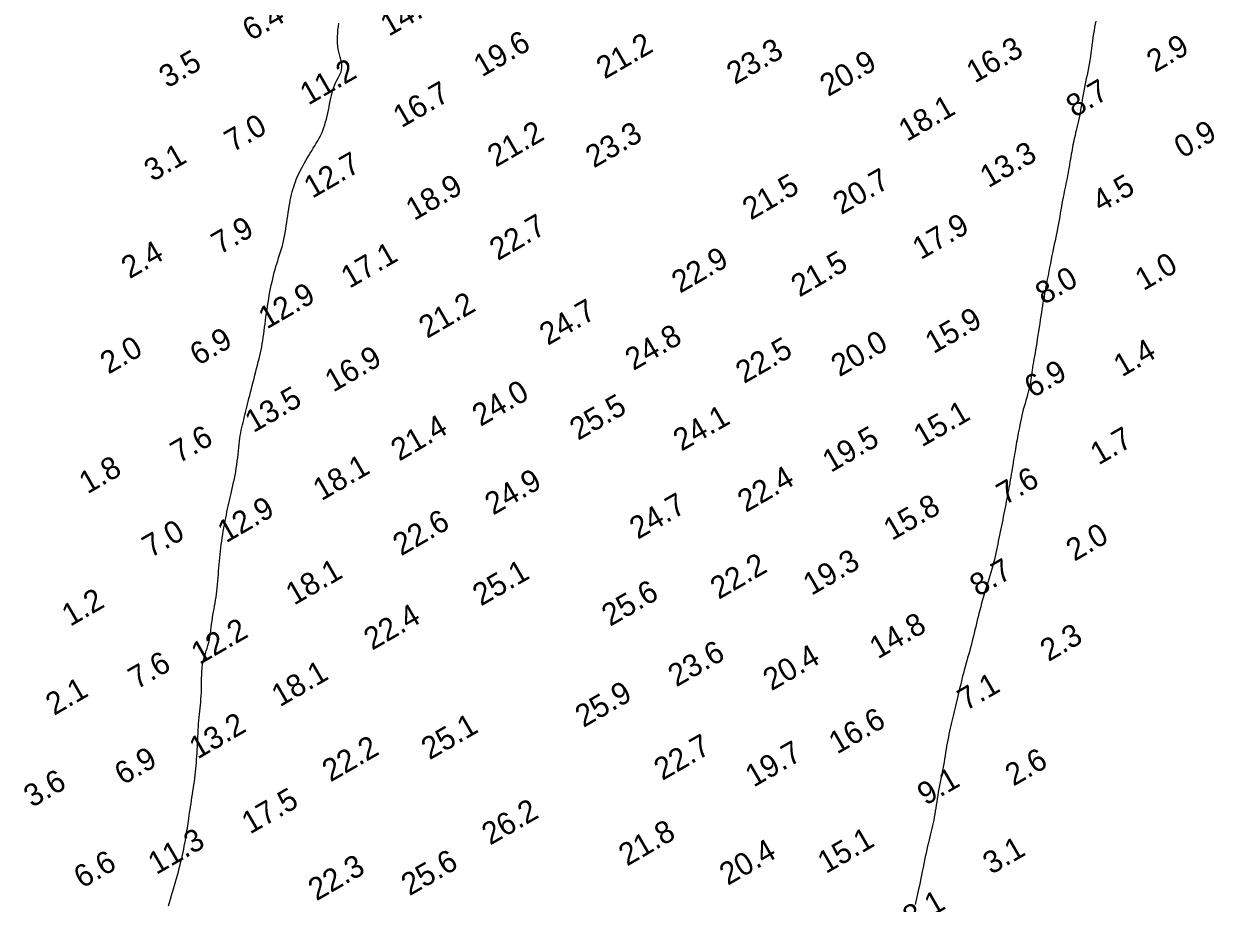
# Model space of a CAD drawing. Extents: x 3024098 to 3056816, y 418252 to 509144.
# Drawn here: x 3026751.7 to 3027019.2, y 422128 to 422325.6 of the extents above; entities that cross this region are included whole.
import ezdxf

# ---------------------------------------------------------------- set-up
doc = ezdxf.new("R2010")
doc.units = 0
doc.layers.add('V-CHAN-CONT-EL10', color=7, linetype='Continuous')
doc.layers.add('V-TOPO-SOUN-0911', color=7, linetype='Continuous')

msp = doc.modelspace()

# ---------------------------------------------------------------- linework, layer by layer
at = {"layer": 'V-CHAN-CONT-EL10'}
for points in [[(3026992.65, 422326.2), (3026992.51, 422325.51), (3026992.36, 422324.81), (3026992.22, 422324.07), (3026992.1, 422323.3), (3026991.98, 422322.49), (3026991.87, 422321.66), (3026991.76, 422320.81), (3026991.65, 422319.95), (3026991.53, 422319.09), (3026991.41, 422318.22), (3026991.28, 422317.37), (3026991.14, 422316.52), (3026990.98, 422315.7), (3026990.82, 422314.88), (3026990.66, 422314.07), (3026990.49, 422313.27), (3026990.33, 422312.48), (3026990.16, 422311.69), (3026990.01, 422310.9), (3026989.86, 422310.1), (3026989.72, 422309.32), (3026989.59, 422308.53), (3026989.46, 422307.76), (3026989.33, 422306.99), (3026989.21, 422306.25), (3026989.08, 422305.52), (3026988.94, 422304.82), (3026988.8, 422304.14), (3026988.66, 422303.48), (3026988.51, 422302.85), (3026988.37, 422302.24), (3026988.22, 422301.64), (3026988.08, 422301.07), (3026987.95, 422300.51), (3026987.82, 422299.97), (3026987.71, 422299.44), (3026987.6, 422298.91), (3026987.49, 422298.4), (3026987.4, 422297.88), (3026987.3, 422297.36), (3026987.21, 422296.83), (3026987.12, 422296.29), (3026987.02, 422295.73), (3026986.92, 422295.16), (3026986.82, 422294.57), (3026986.71, 422293.97), (3026986.61, 422293.36), (3026986.5, 422292.74), (3026986.38, 422292.12), (3026986.27, 422291.5), (3026986.15, 422290.89), (3026986.02, 422290.29), (3026985.9, 422289.69), (3026985.78, 422289.1), (3026985.65, 422288.49), (3026985.52, 422287.88), (3026985.4, 422287.25), (3026985.27, 422286.61), (3026985.14, 422285.94), (3026985.02, 422285.24), (3026984.89, 422284.52), (3026984.76, 422283.78), (3026984.64, 422283.03), (3026984.5, 422282.26), (3026984.37, 422281.49), (3026984.23, 422280.71), (3026984.09, 422279.94), (3026983.94, 422279.17), (3026983.79, 422278.4), (3026983.63, 422277.63), (3026983.46, 422276.85), (3026983.3, 422276.06), (3026983.13, 422275.25), (3026982.95, 422274.42), (3026982.77, 422273.56), (3026982.6, 422272.68), (3026982.41, 422271.77), (3026982.23, 422270.85), (3026982.06, 422269.93), (3026981.88, 422269.03), (3026981.71, 422268.14), (3026981.55, 422267.28), (3026981.4, 422266.47), (3026981.25, 422265.7), (3026981.12, 422264.97), (3026980.99, 422264.27), (3026980.86, 422263.58), (3026980.74, 422262.9), (3026980.62, 422262.2), (3026980.51, 422261.49), (3026980.39, 422260.74), (3026980.26, 422259.94), (3026980.14, 422259.11), (3026980.01, 422258.26), (3026979.88, 422257.38), (3026979.75, 422256.51), (3026979.62, 422255.63), (3026979.48, 422254.77), (3026979.35, 422253.93), (3026979.22, 422253.12), (3026979.09, 422252.35), (3026978.96, 422251.61), (3026978.83, 422250.91), (3026978.72, 422250.23), (3026978.61, 422249.58), (3026978.5, 422248.96), (3026978.41, 422248.38), (3026978.33, 422247.81), (3026978.26, 422247.27), (3026978.19, 422246.75), (3026978.12, 422246.23), (3026978.04, 422245.71), (3026977.96, 422245.19), (3026977.86, 422244.65), (3026977.74, 422244.1), (3026977.6, 422243.52), (3026977.44, 422242.92), (3026977.27, 422242.29), (3026977.09, 422241.65), (3026976.9, 422240.99), (3026976.71, 422240.32), (3026976.52, 422239.64), (3026976.33, 422238.95), (3026976.16, 422238.26), (3026976, 422237.56), (3026975.84, 422236.87), (3026975.7, 422236.2), (3026975.56, 422235.53), (3026975.44, 422234.89), (3026975.32, 422234.28), (3026975.21, 422233.69), (3026975.11, 422233.14), (3026975.01, 422232.62), (3026974.92, 422232.12), (3026974.83, 422231.62), (3026974.74, 422231.12), (3026974.65, 422230.61), (3026974.56, 422230.09), (3026974.47, 422229.53), (3026974.37, 422228.94), (3026974.26, 422228.32), (3026974.16, 422227.68), (3026974.05, 422227.02), (3026973.94, 422226.35), (3026973.83, 422225.68), (3026973.72, 422225.02), (3026973.61, 422224.38), (3026973.5, 422223.76), (3026973.4, 422223.15), (3026973.29, 422222.55), (3026973.19, 422221.97), (3026973.08, 422221.38), (3026972.97, 422220.79), (3026972.86, 422220.19), (3026972.75, 422219.58), (3026972.63, 422218.95), (3026972.5, 422218.29), (3026972.37, 422217.63), (3026972.24, 422216.95), (3026972.11, 422216.27), (3026971.97, 422215.58), (3026971.83, 422214.88), (3026971.7, 422214.19), (3026971.56, 422213.49), (3026971.42, 422212.8), (3026971.28, 422212.11), (3026971.14, 422211.43), (3026971, 422210.74), (3026970.86, 422210.05), (3026970.71, 422209.37), (3026970.57, 422208.69), (3026970.43, 422208.01), (3026970.29, 422207.32), (3026970.14, 422206.63), (3026969.99, 422205.94), (3026969.83, 422205.24), (3026969.65, 422204.54), (3026969.47, 422203.82), (3026969.27, 422203.09), (3026969.06, 422202.35), (3026968.83, 422201.6), (3026968.6, 422200.83), (3026968.36, 422200.06), (3026968.11, 422199.29), (3026967.87, 422198.51), (3026967.63, 422197.73), (3026967.39, 422196.95), (3026967.17, 422196.17), (3026966.95, 422195.4), (3026966.75, 422194.63), (3026966.54, 422193.87), (3026966.35, 422193.11), (3026966.16, 422192.36), (3026965.98, 422191.62), (3026965.8, 422190.88), (3026965.63, 422190.15), (3026965.45, 422189.42), (3026965.28, 422188.71), (3026965.11, 422187.99), (3026964.94, 422187.29), (3026964.76, 422186.59), (3026964.58, 422185.89), (3026964.4, 422185.2), (3026964.21, 422184.52), (3026964.02, 422183.83), (3026963.82, 422183.15), (3026963.62, 422182.47), (3026963.43, 422181.79), (3026963.23, 422181.1), (3026963.04, 422180.42), (3026962.86, 422179.73), (3026962.68, 422179.04), (3026962.51, 422178.34), (3026962.34, 422177.64), (3026962.18, 422176.95), (3026962.02, 422176.26), (3026961.87, 422175.57), (3026961.72, 422174.9), (3026961.56, 422174.24), (3026961.41, 422173.59), (3026961.26, 422172.95), (3026961.11, 422172.32), (3026960.96, 422171.7), (3026960.81, 422171.08), (3026960.66, 422170.46), (3026960.51, 422169.84), (3026960.36, 422169.22), (3026960.21, 422168.59), (3026960.06, 422167.96), (3026959.91, 422167.32), (3026959.77, 422166.67), (3026959.62, 422166.01), (3026959.49, 422165.35), (3026959.35, 422164.67), (3026959.23, 422163.99), (3026959.1, 422163.3), (3026958.98, 422162.6), (3026958.87, 422161.89), (3026958.75, 422161.17), (3026958.64, 422160.45), (3026958.52, 422159.72), (3026958.39, 422158.98), (3026958.26, 422158.24), (3026958.12, 422157.49), (3026957.97, 422156.75), (3026957.82, 422155.99), (3026957.66, 422155.24), (3026957.51, 422154.49), (3026957.36, 422153.75), (3026957.22, 422153), (3026957.09, 422152.26), (3026956.97, 422151.53), (3026956.86, 422150.81), (3026956.75, 422150.09), (3026956.65, 422149.39), (3026956.55, 422148.7), (3026956.44, 422148.02), (3026956.33, 422147.36), (3026956.22, 422146.71), (3026956.09, 422146.08), (3026955.95, 422145.47), (3026955.81, 422144.85), (3026955.65, 422144.23), (3026955.5, 422143.6), (3026955.33, 422142.96), (3026955.17, 422142.29), (3026955, 422141.6), (3026954.83, 422140.86), (3026954.65, 422140.1), (3026954.48, 422139.31), (3026954.31, 422138.5), (3026954.14, 422137.68), (3026953.97, 422136.85), (3026953.8, 422136.02), (3026953.63, 422135.19), (3026953.46, 422134.36), (3026953.29, 422133.55), (3026953.13, 422132.76), (3026952.97, 422131.98), (3026952.81, 422131.22), (3026952.65, 422130.47), (3026952.49, 422129.76), (3026952.33, 422129.06), (3026952.18, 422128.4), (3026952.02, 422127.75)], [(3026784.23, 422127.47), (3026784.46, 422128.22), (3026784.69, 422128.97), (3026784.91, 422129.73), (3026785.14, 422130.49), (3026785.37, 422131.26), (3026785.59, 422132.03), (3026785.81, 422132.8), (3026786.03, 422133.57), (3026786.25, 422134.34), (3026786.46, 422135.11), (3026786.66, 422135.87), (3026786.86, 422136.62), (3026787.04, 422137.37), (3026787.21, 422138.1), (3026787.38, 422138.82), (3026787.52, 422139.52), (3026787.66, 422140.2), (3026787.79, 422140.87), (3026787.91, 422141.51), (3026788.02, 422142.13), (3026788.13, 422142.72), (3026788.22, 422143.29), (3026788.31, 422143.83), (3026788.39, 422144.37), (3026788.47, 422144.89), (3026788.55, 422145.42), (3026788.63, 422145.96), (3026788.71, 422146.51), (3026788.79, 422147.09), (3026788.89, 422147.7), (3026788.98, 422148.34), (3026789.08, 422148.99), (3026789.19, 422149.67), (3026789.29, 422150.37), (3026789.4, 422151.08), (3026789.51, 422151.79), (3026789.62, 422152.51), (3026789.73, 422153.23), (3026789.83, 422153.94), (3026789.94, 422154.66), (3026790.04, 422155.37), (3026790.13, 422156.09), (3026790.22, 422156.8), (3026790.3, 422157.51), (3026790.38, 422158.22), (3026790.45, 422158.92), (3026790.51, 422159.63), (3026790.56, 422160.34), (3026790.61, 422161.04), (3026790.66, 422161.76), (3026790.7, 422162.47), (3026790.73, 422163.19), (3026790.77, 422163.92), (3026790.8, 422164.66), (3026790.84, 422165.4), (3026790.87, 422166.15), (3026790.91, 422166.89), (3026790.95, 422167.63), (3026791, 422168.36), (3026791.05, 422169.09), (3026791.11, 422169.8), (3026791.17, 422170.49), (3026791.25, 422171.17), (3026791.32, 422171.85), (3026791.4, 422172.54), (3026791.47, 422173.22), (3026791.53, 422173.92), (3026791.58, 422174.64), (3026791.62, 422175.38), (3026791.64, 422176.15), (3026791.66, 422176.93), (3026791.67, 422177.73), (3026791.68, 422178.54), (3026791.7, 422179.33), (3026791.74, 422180.11), (3026791.8, 422180.86), (3026791.89, 422181.58), (3026792.02, 422182.26), (3026792.17, 422182.91), (3026792.34, 422183.53), (3026792.53, 422184.13), (3026792.72, 422184.73), (3026792.91, 422185.33), (3026793.1, 422185.94), (3026793.26, 422186.57), (3026793.41, 422187.23), (3026793.53, 422187.91), (3026793.64, 422188.61), (3026793.74, 422189.32), (3026793.83, 422190.03), (3026793.92, 422190.75), (3026794.02, 422191.45), (3026794.11, 422192.15), (3026794.22, 422192.82), (3026794.34, 422193.48), (3026794.46, 422194.14), (3026794.59, 422194.79), (3026794.71, 422195.43), (3026794.83, 422196.09), (3026794.94, 422196.76), (3026795.04, 422197.44), (3026795.13, 422198.14), (3026795.2, 422198.86), (3026795.27, 422199.6), (3026795.33, 422200.34), (3026795.39, 422201.09), (3026795.44, 422201.85), (3026795.49, 422202.61), (3026795.55, 422203.36), (3026795.61, 422204.11), (3026795.67, 422204.86), (3026795.74, 422205.6), (3026795.82, 422206.34), (3026795.9, 422207.09), (3026795.99, 422207.83), (3026796.08, 422208.58), (3026796.19, 422209.33), (3026796.3, 422210.09), (3026796.42, 422210.86), (3026796.55, 422211.62), (3026796.68, 422212.37), (3026796.81, 422213.12), (3026796.95, 422213.85), (3026797.09, 422214.57), (3026797.23, 422215.27), (3026797.37, 422215.94), (3026797.51, 422216.59), (3026797.65, 422217.23), (3026797.8, 422217.86), (3026797.94, 422218.49), (3026798.09, 422219.14), (3026798.24, 422219.79), (3026798.39, 422220.47), (3026798.55, 422221.17), (3026798.71, 422221.89), (3026798.87, 422222.64), (3026799.03, 422223.4), (3026799.19, 422224.17), (3026799.33, 422224.95), (3026799.46, 422225.74), (3026799.58, 422226.53), (3026799.69, 422227.31), (3026799.79, 422228.09), (3026799.87, 422228.87), (3026799.95, 422229.63), (3026800.02, 422230.37), (3026800.1, 422231.09), (3026800.18, 422231.79), (3026800.27, 422232.47), (3026800.37, 422233.11), (3026800.48, 422233.73), (3026800.6, 422234.32), (3026800.72, 422234.9), (3026800.85, 422235.47), (3026800.99, 422236.03), (3026801.13, 422236.58), (3026801.27, 422237.14), (3026801.41, 422237.71), (3026801.55, 422238.28), (3026801.69, 422238.87), (3026801.84, 422239.48), (3026801.99, 422240.1), (3026802.15, 422240.74), (3026802.32, 422241.41), (3026802.49, 422242.11), (3026802.67, 422242.83), (3026802.86, 422243.58), (3026803.06, 422244.34), (3026803.26, 422245.12), (3026803.46, 422245.9), (3026803.66, 422246.67), (3026803.85, 422247.44), (3026804.04, 422248.18), (3026804.23, 422248.91), (3026804.41, 422249.62), (3026804.58, 422250.32), (3026804.74, 422251), (3026804.9, 422251.68), (3026805.04, 422252.36), (3026805.18, 422253.05), (3026805.31, 422253.74), (3026805.43, 422254.45), (3026805.53, 422255.17), (3026805.64, 422255.9), (3026805.74, 422256.64), (3026805.84, 422257.4), (3026805.94, 422258.17), (3026806.04, 422258.95), (3026806.14, 422259.74), (3026806.25, 422260.55), (3026806.37, 422261.36), (3026806.49, 422262.17), (3026806.62, 422262.98), (3026806.75, 422263.79), (3026806.89, 422264.59), (3026807.04, 422265.37), (3026807.19, 422266.14), (3026807.34, 422266.88), (3026807.5, 422267.6), (3026807.66, 422268.31), (3026807.83, 422269.01), (3026808, 422269.69), (3026808.19, 422270.36), (3026808.38, 422271.03), (3026808.58, 422271.69), (3026808.78, 422272.35), (3026808.99, 422273.01), (3026809.21, 422273.68), (3026809.42, 422274.35), (3026809.62, 422275.03), (3026809.82, 422275.73), (3026810.01, 422276.43), (3026810.18, 422277.16), (3026810.33, 422277.9), (3026810.47, 422278.65), (3026810.6, 422279.42), (3026810.71, 422280.19), (3026810.82, 422280.96), (3026810.93, 422281.72), (3026811.03, 422282.47), (3026811.14, 422283.2), (3026811.24, 422283.92), (3026811.36, 422284.61), (3026811.48, 422285.29), (3026811.61, 422285.94), (3026811.74, 422286.58), (3026811.88, 422287.2), (3026812.03, 422287.8), (3026812.19, 422288.38), (3026812.37, 422288.95), (3026812.55, 422289.51), (3026812.74, 422290.05), (3026812.94, 422290.59), (3026813.16, 422291.11), (3026813.4, 422291.64), (3026813.64, 422292.17), (3026813.91, 422292.7), (3026814.19, 422293.24), (3026814.48, 422293.78), (3026814.79, 422294.32), (3026815.1, 422294.87), (3026815.43, 422295.42), (3026815.76, 422295.97), (3026816.1, 422296.53), (3026816.44, 422297.08), (3026816.78, 422297.63), (3026817.12, 422298.18), (3026817.45, 422298.74), (3026817.77, 422299.3), (3026818.09, 422299.87), (3026818.38, 422300.45), (3026818.66, 422301.03), (3026818.92, 422301.64), (3026819.15, 422302.26), (3026819.36, 422302.89), (3026819.55, 422303.53), (3026819.73, 422304.18), (3026819.89, 422304.85), (3026820.04, 422305.51), (3026820.18, 422306.18), (3026820.31, 422306.86), (3026820.44, 422307.53), (3026820.58, 422308.2), (3026820.71, 422308.86), (3026820.86, 422309.51), (3026821.01, 422310.15), (3026821.19, 422310.76), (3026821.38, 422311.35), (3026821.59, 422311.91), (3026821.83, 422312.44), (3026822.09, 422312.95), (3026822.34, 422313.43), (3026822.59, 422313.89), (3026822.81, 422314.35), (3026823, 422314.79), (3026823.14, 422315.23), (3026823.21, 422315.68), (3026823.22, 422316.13), (3026823.17, 422316.6), (3026823.07, 422317.08), (3026822.93, 422317.58), (3026822.78, 422318.11), (3026822.63, 422318.66), (3026822.48, 422319.25), (3026822.36, 422319.87), (3026822.27, 422320.54), (3026822.21, 422321.24), (3026822.19, 422321.96), (3026822.21, 422322.71), (3026822.25, 422323.46), (3026822.32, 422324.22), (3026822.41, 422324.98), (3026822.53, 422325.72)]]:
    msp.add_lwpolyline(points, dxfattribs=at)

# ---------------------------------------------------------------- texts
at = {"layer": 'V-TOPO-SOUN-0911'}
for s, p in [('14.9 ', (3026833.73, 422322.64)), ('6.4', (3026802.72, 422321.63)), ('19.6 ', (3026854.66, 422313.52)), ('21.2 ', (3026882.25, 422313.03)), ('23.3 ', (3026911.52, 422311.81)), ('16.3 ', (3026965.42, 422312.14)), ('2.9', (3027005.91, 422314.54)), ('3.5', (3026783.98, 422311.03)), ('20.9 ', (3026932.48, 422309.12)), ('11.2 ', (3026815.65, 422307.19)), ('16.7 ', (3026836.58, 422302.1)), ('8.7', (3026987.83, 422304.44)), ('18.1 ', (3026950.18, 422299.03)), ('7.0', (3026798.67, 422296.63)), ('21.2 ', (3026857.78, 422293.27)), ('23.3 ', (3026879.82, 422293.08)), ('0.9', (3027012.11, 422295.25)), ('3.1', (3026780.63, 422290.02)), ('12.7 ', (3026816.54, 422286.25)), ('13.3 ', (3026968.47, 422288.62)), ('18.9 ', (3026839.44, 422281.27)), ('21.5 ', (3026915.08, 422281.37)), ('20.7 ', (3026935.43, 422282.58)), ('4.5', (3026993.72, 422283.11)), ('7.9', (3026795.74, 422273.63)), ('22.7 ', (3026858.24, 422272.28)), ('17.9 ', (3026953.28, 422272.47)), ('2.4', (3026775.49, 422268.18)), ('17.1 ', (3026824.88, 422266.03)), ('22.9 ', (3026899.18, 422264.93)), ('21.5 ', (3026926.01, 422264.08)), ('1.0', (3027003.33, 422265.52)), ('8.0', (3026980.92, 422262.37)), ('12.9 ', (3026806.33, 422256.89)), ('21.2 ', (3026842.36, 422254.79)), ('24.7 ', (3026869.46, 422253.22)), ('15.9 ', (3026956.14, 422251.35)), ('6.9', (3026790.91, 422248.69)), ('24.8 ', (3026888.71, 422247.57)), ('20.0 ', (3026934.99, 422246.16)), ('2.0', (3026770.75, 422246.76)), ('22.5 ', (3026913.57, 422244.65)), ('1.4', (3026998.49, 422246.14)), ('16.9 ', (3026821.26, 422242.72)), ('6.9', (3026978.44, 422241.41)), ('13.5 ', (3026803.3, 422233.6)), ('24.0 ', (3026854.35, 422235.01)), ('25.5 ', (3026876.27, 422231.89)), ('15.1 ', (3026953.53, 422230.4)), ('24.1 ', (3026899.52, 422229.44)), ('7.6', (3026786.55, 422226.72)), ('21.4 ', (3026836.09, 422227.23)), ('19.5 ', (3026933.06, 422224.67)), ('1.7', (3026993.24, 422226.35)), ('1.8', (3026766.01, 422219.86)), ('18.1 ', (3026818.59, 422218.32)), ('24.9 ', (3026857.19, 422215.09)), ('22.4 ', (3026913.98, 422215.72)), ('7.6', (3026972.18, 422217.37)), ('12.9 ', (3026797.15, 422208.86)), ('24.7 ', (3026889.7, 422209.65)), ('15.8 ', (3026946.79, 422209.38)), ('22.6 ', (3026836.52, 422205.94)), ('7.0', (3026780.2, 422205.52)), ('2.0', (3026987.81, 422204.73)), ('22.2 ', (3026907.87, 422196.16)), ('19.3 ', (3026928.71, 422197.05)), ('18.1 ', (3026812.45, 422194.86)), ('25.1 ', (3026854.45, 422194.67)), ('8.7', (3026966.17, 422196.79)), ('25.6 ', (3026883.46, 422190.1)), ('1.2', (3026762.14, 422190.1)), ('22.4 ', (3026829.99, 422184.74)), ('14.8 ', (3026943.64, 422182.78)), ('12.2 ', (3026791.21, 422181.53)), ('2.3', (3026981.99, 422182.19)), ('23.6 ', (3026898.36, 422176.52)), ('7.6', (3026777.07, 422175.96)), ('20.4 ', (3026919.72, 422175.62)), ('18.1 ', (3026809.27, 422172.03)), ('7.1', (3026963.43, 422171.15)), ('2.1', (3026758.51, 422170.1)), ('25.9 ', (3026877.49, 422167.39)), ('16.6 ', (3026934.48, 422161.42)), ('13.2 ', (3026790.78, 422160.3)), ('25.1 ', (3026842.9, 422160.12)), ('22.7 ', (3026895.21, 422155.48)), ('6.9', (3026773.98, 422154.47)), ('22.2 ', (3026820.64, 422155.15)), ('19.7 ', (3026915.72, 422153.97)), ('2.6', (3026974.11, 422154.21)), ('3.6', (3026753.57, 422149.42)), ('9.1', (3026954.38, 422149.89)), ('17.5 ', (3026802.55, 422143.44)), ('26.2 ', (3026856.5, 422140.95)), ('11.3 ', (3026781.5, 422134.35)), ('21.8 ', (3026887.27, 422136.25)), ('15.1 ', (3026931.97, 422134.56)), ('20.4 ', (3026909.91, 422131.92)), ('3.1', (3026969.11, 422134.37)), ('6.6', (3026764.83, 422131.25)), ('25.6 ', (3026838.39, 422129.57)), ('22.3 ', (3026817.49, 422128.45)), ('8.1', (3026951.13, 422122.3))]:
    msp.add_text(s, height=5, rotation=30, dxfattribs=at).set_placement(p)

doc.saveas('drawing.dxf')
